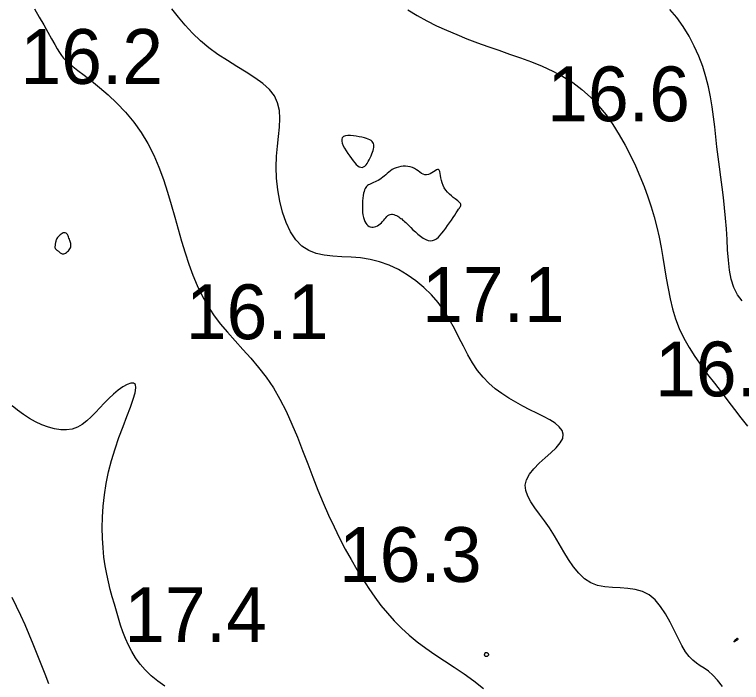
# Model space of a CAD drawing. Extents: x 3040093 to 3056816, y 408076 to 509144.
# Drawn here: x 3046288.5 to 3046354.8, y 434907 to 434967.9 of the extents above; entities that cross this region are included whole.
import ezdxf

# ---------------------------------------------------------------- set-up
doc = ezdxf.new("R2010")
doc.units = 0
doc.layers.add('V-CHAN-CONT-EL17', color=7, linetype='Continuous')
doc.layers.add('V-TOPO-SOUN-0610', color=7, linetype='Continuous')

msp = doc.modelspace()

# ---------------------------------------------------------------- linework, layer by layer
at = {"layer": 'V-CHAN-CONT-EL17'}
for points in [[(3046290.311, 434968.46), (3046290.761, 434967.709), (3046291.176, 434966.991), (3046291.553, 434966.323), (3046291.884, 434965.725), (3046292.165, 434965.215), (3046292.394, 434964.804), (3046292.589, 434964.474), (3046292.772, 434964.202), (3046292.965, 434963.962), (3046293.191, 434963.731), (3046293.471, 434963.483), (3046293.829, 434963.196), (3046294.286, 434962.843), (3046294.857, 434962.406), (3046295.523, 434961.884), (3046296.258, 434961.28), (3046297.037, 434960.598), (3046297.833, 434959.843), (3046298.619, 434959.017), (3046299.37, 434958.125), (3046300.06, 434957.17), (3046300.669, 434956.158), (3046301.201, 434955.098), (3046301.669, 434954.001), (3046302.082, 434952.878), (3046302.454, 434951.741), (3046302.794, 434950.599), (3046303.114, 434949.464), (3046303.425, 434948.347), (3046303.739, 434947.257), (3046304.062, 434946.197), (3046304.404, 434945.168), (3046304.772, 434944.173), (3046305.173, 434943.211), (3046305.616, 434942.286), (3046306.107, 434941.397), (3046306.655, 434940.547), (3046307.263, 434939.733), (3046307.922, 434938.945), (3046308.616, 434938.166), (3046309.331, 434937.38), (3046310.052, 434936.574), (3046310.765, 434935.732), (3046311.456, 434934.838), (3046312.109, 434933.877), (3046312.715, 434932.84), (3046313.277, 434931.736), (3046313.804, 434930.579), (3046314.303, 434929.386), (3046314.782, 434928.172), (3046315.25, 434926.95), (3046315.713, 434925.737), (3046316.181, 434924.547), (3046316.66, 434923.393), (3046317.15, 434922.277), (3046317.65, 434921.201), (3046318.159, 434920.164), (3046318.676, 434919.167), (3046319.201, 434918.21), (3046319.732, 434917.294), (3046320.268, 434916.419), (3046320.809, 434915.585), (3046321.361, 434914.79), (3046321.929, 434914.032), (3046322.52, 434913.309), (3046323.139, 434912.618), (3046323.793, 434911.958), (3046324.488, 434911.325), (3046325.229, 434910.718), (3046326.021, 434910.134), (3046326.855, 434909.56), (3046327.72, 434908.986), (3046328.607, 434908.4), (3046329.503, 434907.79), (3046330.399, 434907.143), (3046331.284, 434906.448)], [(3046353.075, 434906.617), (3046352.622, 434907.21), (3046352.197, 434907.668), (3046351.796, 434908.017), (3046351.416, 434908.292), (3046351.054, 434908.529), (3046350.705, 434908.763), (3046350.367, 434909.03), (3046350.034, 434909.365), (3046349.705, 434909.803), (3046349.373, 434910.368), (3046349.033, 434911.034), (3046348.676, 434911.762), (3046348.296, 434912.514), (3046347.885, 434913.252), (3046347.435, 434913.937), (3046346.939, 434914.532), (3046346.389, 434914.997), (3046345.782, 434915.308), (3046345.128, 434915.491), (3046344.443, 434915.585), (3046343.741, 434915.629), (3046343.037, 434915.663), (3046342.346, 434915.725), (3046341.683, 434915.855), (3046341.062, 434916.092), (3046340.494, 434916.465), (3046339.974, 434916.96), (3046339.491, 434917.551), (3046339.037, 434918.214), (3046338.6, 434918.925), (3046338.172, 434919.658), (3046337.743, 434920.388), (3046337.303, 434921.092), (3046336.848, 434921.748), (3046336.397, 434922.36), (3046335.976, 434922.935), (3046335.609, 434923.479), (3046335.322, 434924), (3046335.14, 434924.505), (3046335.088, 434925.002), (3046335.191, 434925.497), (3046335.462, 434925.996), (3046335.867, 434926.496), (3046336.359, 434926.993), (3046336.892, 434927.482), (3046337.42, 434927.958), (3046337.896, 434928.416), (3046338.273, 434928.852), (3046338.506, 434929.261), (3046338.559, 434929.64), (3046338.445, 434929.993), (3046338.185, 434930.326), (3046337.803, 434930.644), (3046337.323, 434930.953), (3046336.767, 434931.259), (3046336.158, 434931.567), (3046335.52, 434931.882), (3046334.873, 434932.211), (3046334.227, 434932.56), (3046333.588, 434932.937), (3046332.962, 434933.348), (3046332.358, 434933.8), (3046331.781, 434934.3), (3046331.238, 434934.855), (3046330.736, 434935.472), (3046330.278, 434936.154), (3046329.853, 434936.891), (3046329.445, 434937.667), (3046329.04, 434938.47), (3046328.622, 434939.284), (3046328.177, 434940.096), (3046327.688, 434940.891), (3046327.141, 434941.654), (3046326.525, 434942.373), (3046325.845, 434943.04), (3046325.111, 434943.648), (3046324.33, 434944.192), (3046323.513, 434944.664), (3046322.669, 434945.06), (3046321.807, 434945.371), (3046320.935, 434945.593), (3046320.064, 434945.725), (3046319.202, 434945.794), (3046318.358, 434945.836), (3046317.541, 434945.883), (3046316.759, 434945.97), (3046316.023, 434946.132), (3046315.34, 434946.402), (3046314.719, 434946.814), (3046314.169, 434947.392), (3046313.69, 434948.119), (3046313.284, 434948.966), (3046312.952, 434949.906), (3046312.694, 434950.909), (3046312.51, 434951.948), (3046312.401, 434952.995), (3046312.369, 434954.021), (3046312.407, 434955.004), (3046312.491, 434955.937), (3046312.59, 434956.822), (3046312.671, 434957.658), (3046312.705, 434958.444), (3046312.659, 434959.181), (3046312.504, 434959.868), (3046312.207, 434960.506), (3046311.748, 434961.095), (3046311.147, 434961.648), (3046310.433, 434962.176), (3046309.636, 434962.692), (3046308.787, 434963.209), (3046307.915, 434963.74), (3046307.051, 434964.297), (3046306.223, 434964.894), (3046305.455, 434965.54), (3046304.744, 434966.229), (3046304.078, 434966.952), (3046303.446, 434967.701), (3046302.838, 434968.468)], [(3046354.873, 434941.804), (3046354.442, 434942.36), (3046354.119, 434943.026), (3046353.887, 434943.787), (3046353.727, 434944.623), (3046353.621, 434945.519), (3046353.549, 434946.456), (3046353.493, 434947.418), (3046353.434, 434948.387), (3046353.358, 434949.349), (3046353.265, 434950.302), (3046353.158, 434951.247), (3046353.043, 434952.184), (3046352.923, 434953.114), (3046352.802, 434954.038), (3046352.684, 434954.957), (3046352.574, 434955.871), (3046352.473, 434956.781), (3046352.374, 434957.69), (3046352.267, 434958.598), (3046352.143, 434959.507), (3046351.991, 434960.418), (3046351.803, 434961.335), (3046351.569, 434962.257), (3046351.279, 434963.187), (3046350.925, 434964.124), (3046350.508, 434965.054), (3046350.031, 434965.963), (3046349.497, 434966.835), (3046348.908, 434967.653), (3046348.266, 434968.404)], [(3046324.377, 434968.37), (3046325.237, 434967.85), (3046326.114, 434967.369), (3046327.006, 434966.92), (3046327.913, 434966.501), (3046328.835, 434966.105), (3046329.771, 434965.73), (3046330.722, 434965.37), (3046331.688, 434965.021), (3046332.668, 434964.678), (3046333.661, 434964.336), (3046334.66, 434963.985), (3046335.656, 434963.615), (3046336.639, 434963.215), (3046337.601, 434962.774), (3046338.531, 434962.281), (3046339.422, 434961.727), (3046340.265, 434961.1), (3046341.051, 434960.394), (3046341.782, 434959.617), (3046342.459, 434958.78), (3046343.086, 434957.896), (3046343.665, 434956.976), (3046344.199, 434956.033), (3046344.689, 434955.079), (3046345.138, 434954.124), (3046345.549, 434953.18), (3046345.923, 434952.245), (3046346.262, 434951.318), (3046346.567, 434950.395), (3046346.84, 434949.474), (3046347.083, 434948.552), (3046347.297, 434947.627), (3046347.484, 434946.697), (3046347.648, 434945.759), (3046347.798, 434944.817), (3046347.949, 434943.874), (3046348.112, 434942.934), (3046348.3, 434942.001), (3046348.526, 434941.079), (3046348.802, 434940.172), (3046349.142, 434939.283), (3046349.554, 434938.415), (3046350.03, 434937.566), (3046350.558, 434936.734), (3046351.127, 434935.914), (3046351.725, 434935.105), (3046352.339, 434934.303), (3046352.958, 434933.505), (3046353.571, 434932.707), (3046354.168, 434931.912), (3046354.758, 434931.134), (3046355.35, 434930.393)], [(3046302.224, 434906.662), (3046301.563, 434907.123), (3046300.963, 434907.617), (3046300.426, 434908.139), (3046299.953, 434908.683), (3046299.544, 434909.242), (3046299.191, 434909.817), (3046298.888, 434910.404), (3046298.624, 434911.003), (3046298.392, 434911.613), (3046298.182, 434912.233), (3046297.987, 434912.862), (3046297.798, 434913.498), (3046297.608, 434914.142), (3046297.42, 434914.797), (3046297.238, 434915.47), (3046297.066, 434916.166), (3046296.91, 434916.889), (3046296.773, 434917.647), (3046296.66, 434918.443), (3046296.575, 434919.285), (3046296.523, 434920.174), (3046296.508, 434921.107), (3046296.531, 434922.077), (3046296.597, 434923.078), (3046296.708, 434924.103), (3046296.869, 434925.146), (3046297.082, 434926.201), (3046297.35, 434927.261), (3046297.672, 434928.318), (3046298.028, 434929.352), (3046298.397, 434930.342), (3046298.752, 434931.267), (3046299.072, 434932.106), (3046299.332, 434932.836), (3046299.508, 434933.437), (3046299.578, 434933.888), (3046299.524, 434934.173), (3046299.358, 434934.305), (3046299.1, 434934.303), (3046298.769, 434934.183), (3046298.383, 434933.966), (3046297.963, 434933.67), (3046297.526, 434933.313), (3046297.093, 434932.914), (3046296.678, 434932.491), (3046296.278, 434932.059), (3046295.885, 434931.634), (3046295.492, 434931.229), (3046295.09, 434930.861), (3046294.673, 434930.543), (3046294.233, 434930.291), (3046293.763, 434930.119), (3046293.256, 434930.039), (3046292.719, 434930.046), (3046292.16, 434930.132), (3046291.586, 434930.288), (3046291.005, 434930.506), (3046290.427, 434930.777), (3046289.858, 434931.093), (3046289.306, 434931.447), (3046288.778, 434931.831), (3046288.275, 434932.251)], [(3046288.259, 434914.795), (3046288.663, 434913.971), (3046289.055, 434913.133), (3046289.435, 434912.279), (3046289.808, 434911.409), (3046290.175, 434910.523), (3046290.539, 434909.622), (3046290.898, 434908.712), (3046291.251, 434907.8), (3046291.596, 434906.893)]]:
    msp.add_lwpolyline(points, dxfattribs=at)
for points in [[(3046318.349, 434956.56), (3046318.351, 434956.388), (3046318.402, 434956.188), (3046318.492, 434955.968), (3046318.613, 434955.734), (3046318.756, 434955.493), (3046318.912, 434955.252), (3046319.073, 434955.018), (3046319.23, 434954.797), (3046319.384, 434954.595), (3046319.533, 434954.414), (3046319.677, 434954.26), (3046319.818, 434954.137), (3046319.953, 434954.048), (3046320.085, 434953.998), (3046320.211, 434953.991), (3046320.334, 434954.03), (3046320.451, 434954.109), (3046320.563, 434954.221), (3046320.669, 434954.36), (3046320.769, 434954.519), (3046320.862, 434954.691), (3046320.948, 434954.869), (3046321.027, 434955.046), (3046321.098, 434955.217), (3046321.16, 434955.38), (3046321.211, 434955.535), (3046321.249, 434955.68), (3046321.273, 434955.817), (3046321.281, 434955.944), (3046321.272, 434956.062), (3046321.244, 434956.169), (3046321.195, 434956.266), (3046321.124, 434956.353), (3046321.031, 434956.432), (3046320.914, 434956.504), (3046320.773, 434956.569), (3046320.606, 434956.63), (3046320.412, 434956.687), (3046320.191, 434956.742), (3046319.944, 434956.794), (3046319.68, 434956.839), (3046319.41, 434956.874), (3046319.148, 434956.891), (3046318.905, 434956.888), (3046318.691, 434956.857), (3046318.52, 434956.796), (3046318.403, 434956.698)], [(3046322.081, 434949.057), (3046322.183, 434949.172), (3046322.281, 434949.288), (3046322.376, 434949.399), (3046322.47, 434949.5), (3046322.566, 434949.587), (3046322.664, 434949.656), (3046322.768, 434949.701), (3046322.878, 434949.719), (3046322.993, 434949.713), (3046323.111, 434949.687), (3046323.229, 434949.646), (3046323.344, 434949.593), (3046323.456, 434949.532), (3046323.561, 434949.468), (3046323.657, 434949.404), (3046323.743, 434949.343), (3046323.824, 434949.283), (3046323.903, 434949.218), (3046323.987, 434949.145), (3046324.08, 434949.059), (3046324.187, 434948.956), (3046324.314, 434948.832), (3046324.466, 434948.682), (3046324.646, 434948.504), (3046324.849, 434948.307), (3046325.071, 434948.101), (3046325.305, 434947.897), (3046325.545, 434947.707), (3046325.785, 434947.54), (3046326.02, 434947.408), (3046326.243, 434947.322), (3046326.45, 434947.29), (3046326.643, 434947.308), (3046326.824, 434947.373), (3046326.997, 434947.479), (3046327.164, 434947.622), (3046327.329, 434947.795), (3046327.493, 434947.994), (3046327.661, 434948.214), (3046327.834, 434948.449), (3046328.009, 434948.694), (3046328.184, 434948.942), (3046328.353, 434949.188), (3046328.515, 434949.425), (3046328.664, 434949.647), (3046328.798, 434949.848), (3046328.913, 434950.022), (3046329.006, 434950.165), (3046329.079, 434950.278), (3046329.133, 434950.367), (3046329.172, 434950.435), (3046329.198, 434950.487), (3046329.213, 434950.527), (3046329.219, 434950.559), (3046329.218, 434950.588), (3046329.213, 434950.618), (3046329.201, 434950.651), (3046329.179, 434950.688), (3046329.145, 434950.732), (3046329.095, 434950.786), (3046329.027, 434950.85), (3046328.938, 434950.928), (3046328.824, 434951.02), (3046328.686, 434951.129), (3046328.528, 434951.255), (3046328.357, 434951.397), (3046328.183, 434951.555), (3046328.011, 434951.728), (3046327.849, 434951.917), (3046327.705, 434952.121), (3046327.587, 434952.339), (3046327.498, 434952.57), (3046327.435, 434952.806), (3046327.39, 434953.037), (3046327.355, 434953.254), (3046327.325, 434953.447), (3046327.29, 434953.608), (3046327.244, 434953.726), (3046327.181, 434953.792), (3046327.093, 434953.801), (3046326.984, 434953.762), (3046326.857, 434953.689), (3046326.716, 434953.597), (3046326.565, 434953.499), (3046326.408, 434953.408), (3046326.248, 434953.339), (3046326.09, 434953.305), (3046325.936, 434953.316), (3046325.785, 434953.367), (3046325.634, 434953.448), (3046325.482, 434953.55), (3046325.324, 434953.663), (3046325.16, 434953.778), (3046324.986, 434953.886), (3046324.8, 434953.976), (3046324.601, 434954.042), (3046324.391, 434954.084), (3046324.175, 434954.101), (3046323.956, 434954.096), (3046323.737, 434954.07), (3046323.524, 434954.025), (3046323.32, 434953.962), (3046323.129, 434953.882), (3046322.953, 434953.787), (3046322.791, 434953.68), (3046322.64, 434953.565), (3046322.498, 434953.444), (3046322.362, 434953.323), (3046322.228, 434953.203), (3046322.095, 434953.089), (3046321.96, 434952.984), (3046321.82, 434952.891), (3046321.677, 434952.808), (3046321.534, 434952.735), (3046321.392, 434952.669), (3046321.254, 434952.608), (3046321.122, 434952.551), (3046320.998, 434952.497), (3046320.885, 434952.442), (3046320.785, 434952.386), (3046320.695, 434952.325), (3046320.617, 434952.254), (3046320.548, 434952.171), (3046320.488, 434952.07), (3046320.434, 434951.949), (3046320.388, 434951.803), (3046320.346, 434951.628), (3046320.309, 434951.422), (3046320.278, 434951.191), (3046320.254, 434950.941), (3046320.237, 434950.679), (3046320.23, 434950.412), (3046320.234, 434950.146), (3046320.25, 434949.89), (3046320.279, 434949.649), (3046320.323, 434949.429), (3046320.381, 434949.232), (3046320.451, 434949.058), (3046320.532, 434948.909), (3046320.625, 434948.784), (3046320.727, 434948.684), (3046320.837, 434948.609), (3046320.955, 434948.561), (3046321.079, 434948.539), (3046321.208, 434948.541), (3046321.34, 434948.566), (3046321.472, 434948.61), (3046321.603, 434948.673), (3046321.732, 434948.751), (3046321.855, 434948.842), (3046321.972, 434948.945)], [(3046292.231, 434946.555), (3046292.258, 434946.524), (3046292.291, 434946.495), (3046292.329, 434946.468), (3046292.371, 434946.44), (3046292.416, 434946.41), (3046292.463, 434946.377), (3046292.512, 434946.34), (3046292.562, 434946.297), (3046292.614, 434946.251), (3046292.667, 434946.206), (3046292.724, 434946.164), (3046292.784, 434946.13), (3046292.849, 434946.106), (3046292.919, 434946.096), (3046292.995, 434946.104), (3046293.077, 434946.131), (3046293.162, 434946.175), (3046293.249, 434946.234), (3046293.334, 434946.304), (3046293.413, 434946.383), (3046293.485, 434946.467), (3046293.546, 434946.554), (3046293.593, 434946.64), (3046293.625, 434946.723), (3046293.641, 434946.804), (3046293.645, 434946.884), (3046293.638, 434946.965), (3046293.622, 434947.049), (3046293.598, 434947.136), (3046293.569, 434947.229), (3046293.537, 434947.329), (3046293.503, 434947.437), (3046293.465, 434947.548), (3046293.424, 434947.658), (3046293.379, 434947.762), (3046293.327, 434947.855), (3046293.269, 434947.933), (3046293.203, 434947.991), (3046293.128, 434948.024), (3046293.044, 434948.029), (3046292.952, 434948.008), (3046292.857, 434947.966), (3046292.761, 434947.907), (3046292.667, 434947.835), (3046292.579, 434947.755), (3046292.498, 434947.671), (3046292.429, 434947.586), (3046292.373, 434947.505), (3046292.329, 434947.428), (3046292.296, 434947.355), (3046292.272, 434947.284), (3046292.254, 434947.216), (3046292.241, 434947.15), (3046292.231, 434947.085), (3046292.222, 434947.022), (3046292.213, 434946.959), (3046292.203, 434946.898), (3046292.196, 434946.838), (3046292.19, 434946.781), (3046292.187, 434946.728), (3046292.189, 434946.677), (3046292.196, 434946.632), (3046292.21, 434946.591)], [(3046354.45, 434910.896), (3046354.472, 434910.915), (3046354.487, 434910.931), (3046354.496, 434910.945), (3046354.5, 434910.957), (3046354.5, 434910.968), (3046354.497, 434910.978), (3046354.492, 434910.989), (3046354.486, 434911.001), (3046354.479, 434911.012), (3046354.469, 434911.021), (3046354.457, 434911.027), (3046354.441, 434911.029), (3046354.42, 434911.024), (3046354.394, 434911.013), (3046354.362, 434910.993), (3046354.324, 434910.964), (3046354.283, 434910.927), (3046354.24, 434910.887), (3046354.199, 434910.845), (3046354.164, 434910.805), (3046354.136, 434910.77), (3046354.12, 434910.742), (3046354.117, 434910.725), (3046354.131, 434910.72), (3046354.157, 434910.726), (3046354.195, 434910.741), (3046354.239, 434910.763), (3046354.287, 434910.789), (3046354.335, 434910.818), (3046354.38, 434910.846), (3046354.42, 434910.873)], [(3046331.389, 434909.593), (3046331.397, 434909.622), (3046331.408, 434909.651), (3046331.421, 434909.677), (3046331.438, 434909.7), (3046331.458, 434909.719), (3046331.481, 434909.733), (3046331.506, 434909.74), (3046331.534, 434909.742), (3046331.564, 434909.737), (3046331.595, 434909.727), (3046331.625, 434909.712), (3046331.653, 434909.692), (3046331.678, 434909.67), (3046331.699, 434909.645), (3046331.715, 434909.617), (3046331.725, 434909.588), (3046331.73, 434909.559), (3046331.728, 434909.529), (3046331.722, 434909.5), (3046331.712, 434909.473), (3046331.697, 434909.447), (3046331.679, 434909.423), (3046331.657, 434909.403), (3046331.634, 434909.386), (3046331.608, 434909.373), (3046331.581, 434909.364), (3046331.553, 434909.359), (3046331.526, 434909.357), (3046331.5, 434909.359), (3046331.475, 434909.366), (3046331.453, 434909.376), (3046331.434, 434909.39), (3046331.417, 434909.408), (3046331.404, 434909.428), (3046331.394, 434909.452), (3046331.387, 434909.477), (3046331.383, 434909.504), (3046331.382, 434909.533), (3046331.384, 434909.563)]]:
    msp.add_lwpolyline(points, close=True, dxfattribs=at)

# ---------------------------------------------------------------- texts
at = {"layer": 'V-TOPO-SOUN-0610'}
for s, p in [('16.2 ', (3046289.033, 434961.61)), ('16.6 ', (3046337.093, 434958.2)), ('17.1 ', (3046325.673, 434939.89)), ('16.1 ', (3046304.123, 434938.32)), ('16.5 ', (3046346.933, 434933.1)), ('16.3 ', (3046318.093, 434916.17)), ('17.4 ', (3046298.513, 434910.69))]:
    msp.add_text(s, height=5, dxfattribs=at).set_placement(p)

doc.saveas('drawing.dxf')
